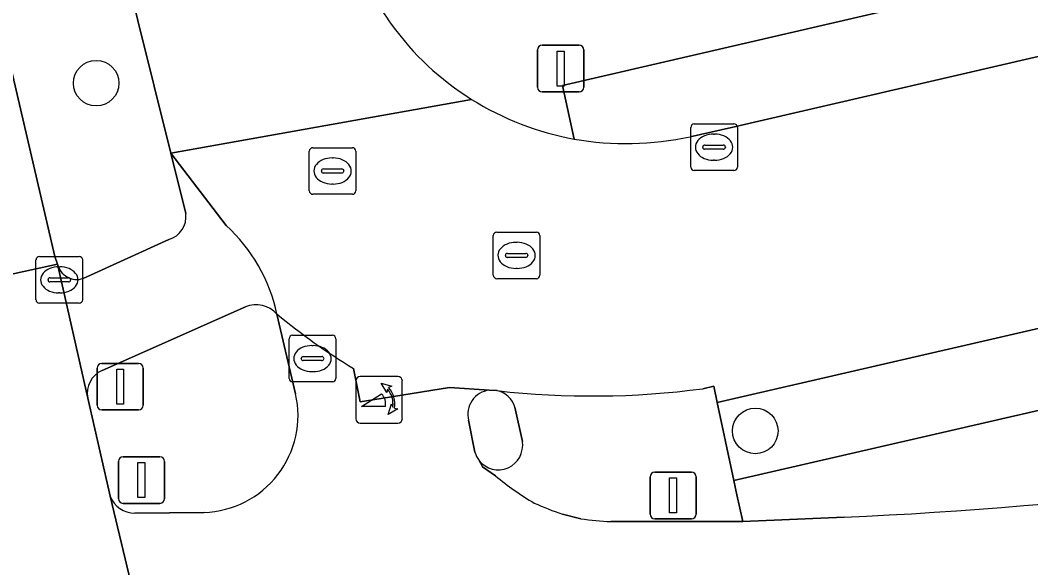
# Model space of a CAD drawing. Extents: x 156412 to 157779, y 382335 to 383768.
# Drawn here: x 156992.43 to 157014.11, y 383011.3 to 383023.04 of the extents above; entities that cross this region are included whole.
import ezdxf

# ---------------------------------------------------------------- set-up
doc = ezdxf.new("R2010")
doc.units = 0
for name, color, linetype in [('IMGEO_Berm_groen', 7, 'Continuous'), ('IMGEO_Boom', 7, 'Continuous'), ('IMGEO_Fietspad_gesloten', 7, 'Continuous'), ('IMGEO_Kolk', 7, 'Continuous'), ('IMGEO_Lichtmast', 7, 'Continuous'), ('IMGEO_OVBaan_gesloten', 7, 'Continuous'), ('IMGEO_Parkeervlak_open', 7, 'Continuous'), ('IMGEO_Poller', 7, 'Continuous'), ('IMGEO_Rijbaan_lokaal_gesloten', 7, 'Continuous'), ('IMGEO_Rioolput', 7, 'Continuous'), ('IMGEO_Verkeerseiland_gesloten', 7, 'Continuous'), ('IMGEO_Verkeersregelinstallatiepaal', 7, 'Continuous'), ('IMGEO_Voetpad_open', 7, 'Continuous')]:
    doc.layers.add(name, color=color, linetype=linetype)

msp = doc.modelspace()

# ---------------------------------------------------------------- linework, layer by layer
at = {"layer": 'IMGEO_Berm_groen'}
for points in [[(156982.42, 383077.375), (156980.75, 383084.631), (156969.785, 383131.113), (156967.122, 383130.536), (156989.713, 383032.886), (156990.478, 383029.59), (156991.187, 383026.503), (156991.529, 383025.023), (156993.173, 383017.976), (156993.232, 383017.808)], [(156995.981, 383018.897), (156995.665, 383020.192), (156994.596, 383024.479), (156993.308, 383030.073), (156992.227, 383034.771), (156982.42, 383077.375)], [(157134.668, 383046.231), (157133.887, 383045.692), (157132.892, 383044.965), (157131.807, 383044.306), (157130.652, 383043.778), (157130.127, 383043.549), (157130.075, 383043.523), (157130.648, 383041.534), (157069.138, 383027.297), (157007.744, 383013.169), (157007.809, 383012.863), (157007.932, 383012.29), (157010.107, 383012.383)], [(156993.779, 383017.504), (156995.62, 383018.336)]]:
    msp.add_lwpolyline(points, dxfattribs=at)
for centre, radius, start, end in [((156995.477, 383018.825), 0.509, 286.3317, 8.1462), ((156993.643, 383017.904), 0.423, 193.1684, 288.7046), ((157006.201, 383104.082), 91.782, 272.43918, 282.09423)]:
    msp.add_arc(centre, radius, start, end, dxfattribs=at)
at = {"layer": 'IMGEO_Boom'}
for centre in [(156994.06, 383021.692), (157008.203, 383014.231)]:
    msp.add_circle(centre, 0.489, dxfattribs=at)
at = {"layer": 'IMGEO_Fietspad_gesloten'}
for points in [[(156997.94, 383016.737), (156998.339, 383015.028)], [(157002.494, 383015.105), (157001.644, 383015.166), (157000, 383014.901), (156999.727, 383014.857), (156999.582, 383015.571)], [(157002.187, 383013.776), (157002.05, 383014.461)], [(157002.628, 383013.268), (157002.349, 383013.465), (157002.312, 383013.532), (157002.276, 383013.6)], [(156994.361, 383012.834), (156995.443, 383008.317)], [(156996.379, 383012.483), (156994.891, 383012.471)], [(157004.461, 383012.349), (157004.064, 383012.447)], [(157010.107, 383012.383), (157007.932, 383012.29), (157005.105, 383012.286)]]:
    msp.add_lwpolyline(points, dxfattribs=at)
for centre, radius, start, end in [((157007.084, 383027.874), 14.41, 230.6141, 238.628), ((157002.552, 383014.59), 0.518, 96.3884, 194.4436), ((156996.307, 383014.566), 2.084, 271.9768, 12.8207), ((157006.201, 383104.082), 91.782, 272.43918, 282.09423), ((157002.689, 383013.92), 0.522, 195.9455, 217.7042), ((157006.274, 383017.591), 5.655, 229.8548, 240.1704), ((156994.881, 383013.025), 0.555, 200.1979, 270.9871), ((157005.758, 383017.622), 5.445, 245.0483, 251.874), ((157005.457, 383019.202), 6.925, 261.735, 267.0905)]:
    msp.add_arc(centre, radius, start, end, dxfattribs=at)
at = {"layer": 'IMGEO_Kolk'}
for p, q in [((157006.817, 383019.892), (157006.817, 383020.744)), ((157006.892, 383020.818), (157007.744, 383020.818)), ((157007.818, 383020.744), (157007.818, 383019.892)), ((157007.305, 383020.598), (157007.33, 383020.598)), ((157007.076, 383020.312), (157007.076, 383020.324)), ((157007.514, 383020.275), (157007.116, 383020.275)), ((157007.119, 383020.361), (157007.517, 383020.361)), ((157007.56, 383020.324), (157007.56, 383020.312)), ((157007.328, 383020.038), (157007.303, 383020.038)), ((157007.744, 383019.818), (157006.892, 383019.818)), ((156992.769, 383017.047), (156992.769, 383017.899)), ((156992.844, 383017.973), (156993.696, 383017.973)), ((156993.77, 383017.899), (156993.77, 383017.047)), ((156993.257, 383017.753), (156993.282, 383017.753)), ((156993.028, 383017.467), (156993.028, 383017.479)), ((156993.466, 383017.43), (156993.068, 383017.43)), ((156993.071, 383017.516), (156993.469, 383017.516)), ((156993.512, 383017.479), (156993.512, 383017.467)), ((156993.28, 383017.193), (156993.255, 383017.193)), ((156993.696, 383016.973), (156992.844, 383016.973))]:
    msp.add_line(p, q, dxfattribs=at)
for points in [[(157006.817, 383019.892), (157006.817, 383020.744)], [(157006.892, 383020.818), (157007.744, 383020.818)], [(157007.818, 383020.744), (157007.818, 383019.892)], [(157007.744, 383019.818), (157006.892, 383019.818)], [(156992.769, 383017.047), (156992.769, 383017.899)], [(156992.844, 383017.973), (156993.696, 383017.973)], [(156993.77, 383017.899), (156993.77, 383017.047)], [(156993.696, 383016.973), (156992.844, 383016.973)]]:
    msp.add_lwpolyline(points, dxfattribs=at)
for centre, radius, start, end in [((157006.894, 383020.742), 0.0765, 91.552, 178.448), ((157006.894, 383020.742), 0.0765, 91.552, 178.448), ((157007.742, 383020.742), 0.0765, 1.552, 88.448), ((157007.742, 383020.742), 0.0765, 1.552, 88.448), ((157007.116, 383020.321), 0.0403, 85.8775, 175.7526), ((157007.113, 383020.311), 0.0366, 178.938, 274.7102), ((157007.517, 383020.318), 0.043, 264.8664, 352.4533), ((157007.521, 383020.323), 0.0386, 1.7309, 96.639), ((157006.894, 383019.894), 0.0765, 181.552, 268.448), ((157006.894, 383019.894), 0.0765, 181.552, 268.448), ((157007.742, 383019.894), 0.0765, 271.552, 358.448), ((157007.742, 383019.894), 0.0765, 271.552, 358.448), ((156992.846, 383017.897), 0.0765, 91.552, 178.448), ((156992.846, 383017.897), 0.0765, 91.552, 178.448), ((156993.694, 383017.897), 0.0765, 1.552, 88.448), ((156993.694, 383017.897), 0.0765, 1.552, 88.448), ((156993.068, 383017.476), 0.0403, 85.8775, 175.7526), ((156993.065, 383017.466), 0.0366, 178.938, 274.7102), ((156993.469, 383017.473), 0.043, 264.8664, 352.4533), ((156993.473, 383017.478), 0.0386, 1.7309, 96.639), ((156992.846, 383017.049), 0.0765, 181.552, 268.448), ((156992.846, 383017.049), 0.0765, 181.552, 268.448), ((156993.694, 383017.049), 0.0765, 271.552, 358.448), ((156993.694, 383017.049), 0.0765, 271.552, 358.448)]:
    msp.add_arc(centre, radius, start, end, dxfattribs=at)
for centre, major_axis, ratio, start_param, end_param in [((157007.304, 383020.318), (-0.387, 0.002), 0.722429, 4.712389, 7.853982), ((157007.329, 383020.318), (-0.39, 0.002), 0.717154, 1.570796, 4.712389), ((156993.256, 383017.473), (-0.387, 0.002), 0.722429, 4.712389, 7.853982), ((156993.281, 383017.473), (-0.39, 0.002), 0.717154, 1.570796, 4.712389)]:
    msp.add_ellipse(centre, major_axis=major_axis, ratio=ratio, start_param=start_param, end_param=end_param, dxfattribs=at)
at = {"layer": 'IMGEO_Lichtmast'}
for p, q in [((157003.631, 383022.505), (157004.421, 383022.505)), ((157004.421, 383022.505), (157003.631, 383022.505)), ((157003.531, 383021.605), (157003.531, 383022.405)), ((157003.531, 383022.405), (157003.531, 383021.605)), ((157004.521, 383022.405), (157004.521, 383021.605)), ((157004.521, 383021.605), (157004.521, 383022.405)), ((157004.421, 383021.505), (157003.631, 383021.505)), ((157003.631, 383021.505), (157004.421, 383021.505)), ((156994.537, 383012.778), (156994.537, 383013.578)), ((156994.537, 383013.578), (156994.537, 383012.778)), ((156994.637, 383013.678), (156995.427, 383013.678)), ((156995.427, 383013.678), (156994.637, 383013.678)), ((156995.527, 383013.578), (156995.527, 383012.778)), ((156995.527, 383012.778), (156995.527, 383013.578)), ((157006.044, 383013.347), (157006.834, 383013.347)), ((157006.834, 383013.347), (157006.044, 383013.347)), ((157005.944, 383012.447), (157005.944, 383013.247)), ((157005.944, 383013.247), (157005.944, 383012.447)), ((157006.934, 383013.247), (157006.934, 383012.447)), ((157006.934, 383012.447), (157006.934, 383013.247)), ((156995.427, 383012.678), (156994.637, 383012.678)), ((156994.637, 383012.678), (156995.427, 383012.678)), ((157006.834, 383012.347), (157006.044, 383012.347)), ((157006.044, 383012.347), (157006.834, 383012.347))]:
    msp.add_line(p, q, dxfattribs=at)
for points in [[(157003.951, 383022.38), (157004.101, 383022.38), (157004.101, 383021.63), (157003.951, 383021.63), (157003.951, 383022.38)], [(156994.957, 383013.553), (156995.107, 383013.553), (156995.107, 383012.803), (156994.957, 383012.803), (156994.957, 383013.553)], [(157006.364, 383013.222), (157006.514, 383013.222), (157006.514, 383012.472), (157006.364, 383012.472), (157006.364, 383013.222)]]:
    msp.add_lwpolyline(points, dxfattribs=at)
for centre, start, end in [((157003.631, 383022.405), 90, 180), ((157003.631, 383022.405), 90, 180), ((157004.421, 383022.405), 0, 90), ((157004.421, 383022.405), 360, 90), ((157003.631, 383021.605), 180, 270), ((157003.631, 383021.605), 180, 270), ((157004.421, 383021.605), 270, 0), ((157004.421, 383021.605), 270, 0), ((156994.637, 383013.578), 90, 180), ((156994.637, 383013.578), 90, 180), ((156995.427, 383013.578), 0, 90), ((156995.427, 383013.578), 360, 90), ((157006.044, 383013.247), 90, 180), ((157006.044, 383013.247), 90, 180), ((157006.834, 383013.247), 0, 90), ((157006.834, 383013.247), 360, 90), ((156994.637, 383012.778), 180, 270), ((156994.637, 383012.778), 180, 270), ((156995.427, 383012.778), 270, 0), ((156995.427, 383012.778), 270, 0), ((157006.044, 383012.447), 180, 270), ((157006.044, 383012.447), 180, 270), ((157006.834, 383012.447), 270, 0), ((157006.834, 383012.447), 270, 0)]:
    msp.add_arc(centre, 0.1, start, end, dxfattribs=at)
at = {"layer": 'IMGEO_OVBaan_gesloten'}
for points in [[(156961.894, 383121.934), (156982.207, 383034.26), (156986.301, 383016.299), (156993.232, 383017.808), (156993.173, 383017.976), (156991.529, 383025.023), (156991.187, 383026.503), (156990.478, 383029.59), (156989.713, 383032.886), (156967.122, 383130.536)], [(156997.919, 382997.431), (156995.443, 383008.317), (156994.361, 383012.834), (156994.33, 383012.964), (156993.879, 383014.938), (156993.232, 383017.808), (156986.301, 383016.299)]]:
    msp.add_lwpolyline(points, dxfattribs=at)
at = {"layer": 'IMGEO_Parkeervlak_open'}
msp.add_lwpolyline([(157130.648, 383041.534), (157130.075, 383043.523), (157068.115, 383028.853), (157007.386, 383014.842), (157007.744, 383013.169), (157069.138, 383027.297)], close=True, dxfattribs=at)
for points in [[(157063.292, 383035.332), (157058.884, 383034.325), (157004.064, 383021.641), (157004.317, 383020.493)], [(157006.803, 383020.544), (157007.695, 383020.741), (157059.033, 383032.635), (157059.831, 383032.836)]]:
    msp.add_lwpolyline(points, dxfattribs=at)
msp.add_arc((157005.43, 383026.87), 6.473, 260.1019, 282.2486, dxfattribs=at)
at = {"layer": 'IMGEO_Poller'}
for p, q in [((156999.633, 383015.302), (156999.633, 383014.495)), ((156999.633, 383015.302), (156999.633, 383014.495)), ((157000.535, 383015.397), (156999.727, 383015.397)), ((157000.535, 383015.397), (156999.727, 383015.397)), ((157000.629, 383014.495), (157000.629, 383015.302)), ((157000.629, 383014.495), (157000.629, 383015.302)), ((156999.727, 383014.4), (157000.535, 383014.4)), ((156999.727, 383014.4), (157000.535, 383014.4))]:
    msp.add_line(p, q, dxfattribs=at)
for points in [[(157000.312, 383015.126), (157000.3, 383015.053), (157000.175, 383015.258)], [(157000.175, 383015.258), (157000.406, 383015.192), (157000.335, 383015.16)], [(157000.268, 383014.753), (156999.755, 383014.753), (157000.185, 383015.028)], [(157000.328, 383014.581), (157000.394, 383014.812), (157000.424, 383014.744)], [(157000.46, 383014.717), (157000.532, 383014.706), (157000.328, 383014.581)]]:
    msp.add_lwpolyline(points, dxfattribs=at)
for centre, radius, start, end in [((156999.727, 383015.302), 0.0946, 90, 180), ((156999.727, 383015.302), 0.0946, 90, 180), ((157000.535, 383015.302), 0.0946, 0, 90), ((157000.535, 383015.302), 0.0946, 0, 90), ((156999.954, 383014.813), 0.476, 351.7527, 41.1691), ((156999.954, 383014.813), 0.516, 349.3569, 42.2912), ((156999.94, 383014.803), 0.332, 351.3247, 42.4854), ((156999.727, 383014.495), 0.0946, 180, 270), ((156999.727, 383014.495), 0.0946, 180, 270), ((157000.535, 383014.495), 0.0946, 270, 0), ((157000.535, 383014.495), 0.0946, 270, 0)]:
    msp.add_arc(centre, radius, start, end, dxfattribs=at)
at = {"layer": 'IMGEO_Rijbaan_lokaal_gesloten'}
for points in [[(156988.537, 383072.352), (156987.126, 383078.402), (156982.42, 383077.375), (156992.227, 383034.771), (156993.308, 383030.073), (156994.596, 383024.479), (156995.665, 383020.192), (157002.117, 383021.345)], [(157007.077, 383015.137), (157007.312, 383015.191), (157007.386, 383014.842), (157068.115, 383028.853), (157130.075, 383043.523)], [(157059.831, 383032.836), (157059.033, 383032.635), (157007.695, 383020.741), (157006.803, 383020.544)], [(157002.117, 383021.345), (156995.665, 383020.192), (156996.849, 383018.639)], [(156999.582, 383015.571), (156999.727, 383014.857), (157000, 383014.901), (157001.644, 383015.166), (157002.494, 383015.105), (157002.661, 383015.096)]]:
    msp.add_lwpolyline(points, dxfattribs=at)
for centre, radius, start, end in [((157005.479, 383026.641), 6.281, 209.2774, 215.9186), ((157005.415, 383026.605), 6.209, 215.9998, 237.9146), ((157005.426, 383026.622), 6.229, 237.913, 259.7469), ((157005.43, 383026.87), 6.473, 260.1019, 282.2486), ((156994.397, 383015.969), 3.625, 12.2371, 47.4407), ((157007.084, 383027.874), 14.41, 230.6141, 238.628), ((157004.701, 383033.173), 18.192, 263.5603, 277.5035)]:
    msp.add_arc(centre, radius, start, end, dxfattribs=at)
at = {"layer": 'IMGEO_Rioolput'}
for p, q in [((156998.708, 383020.308), (156999.56, 383020.308)), ((156998.633, 383019.382), (156998.633, 383020.234)), ((156999.121, 383020.088), (156999.146, 383020.088)), ((156999.634, 383020.234), (156999.634, 383019.382)), ((156998.892, 383019.802), (156998.892, 383019.814)), ((156998.935, 383019.851), (156999.333, 383019.851)), ((156999.376, 383019.814), (156999.376, 383019.802)), ((156999.33, 383019.765), (156998.932, 383019.765)), ((156999.144, 383019.528), (156999.119, 383019.528)), ((156999.56, 383019.308), (156998.708, 383019.308)), ((157002.581, 383017.572), (157002.581, 383018.424)), ((157002.656, 383018.498), (157003.508, 383018.498)), ((157003.582, 383018.424), (157003.582, 383017.572)), ((157003.069, 383018.278), (157003.094, 383018.278)), ((157002.84, 383017.992), (157002.84, 383018.004)), ((157003.278, 383017.955), (157002.88, 383017.955)), ((157002.883, 383018.041), (157003.281, 383018.041)), ((157003.324, 383018.004), (157003.324, 383017.992)), ((157003.092, 383017.718), (157003.067, 383017.718)), ((157003.508, 383017.498), (157002.656, 383017.498)), ((156998.201, 383015.357), (156998.201, 383016.209)), ((156998.276, 383016.283), (156999.128, 383016.283)), ((156999.202, 383016.209), (156999.202, 383015.357)), ((156998.689, 383016.063), (156998.714, 383016.063)), ((156998.46, 383015.777), (156998.46, 383015.789)), ((156998.898, 383015.74), (156998.5, 383015.74)), ((156998.503, 383015.826), (156998.901, 383015.826)), ((156998.944, 383015.789), (156998.944, 383015.777)), ((156998.712, 383015.503), (156998.687, 383015.503)), ((156999.128, 383015.283), (156998.276, 383015.283))]:
    msp.add_line(p, q, dxfattribs=at)
for points in [[(156998.708, 383020.308), (156999.56, 383020.308)], [(156998.633, 383019.382), (156998.633, 383020.234)], [(156999.634, 383020.234), (156999.634, 383019.382)], [(156999.56, 383019.308), (156998.708, 383019.308)], [(157002.581, 383017.572), (157002.581, 383018.424)], [(157002.656, 383018.498), (157003.508, 383018.498)], [(157003.582, 383018.424), (157003.582, 383017.572)], [(157003.508, 383017.498), (157002.656, 383017.498)], [(156998.201, 383015.357), (156998.201, 383016.209)], [(156998.276, 383016.283), (156999.128, 383016.283)], [(156999.202, 383016.209), (156999.202, 383015.357)], [(156999.128, 383015.283), (156998.276, 383015.283)]]:
    msp.add_lwpolyline(points, dxfattribs=at)
for centre, radius, start, end in [((156998.71, 383020.232), 0.0765, 91.552, 178.448), ((156998.71, 383020.232), 0.0765, 91.552, 178.448), ((156999.558, 383020.232), 0.0765, 1.552, 88.448), ((156999.558, 383020.232), 0.0765, 1.552, 88.448), ((156998.932, 383019.811), 0.0403, 85.8775, 175.7526), ((156999.337, 383019.813), 0.0386, 1.7309, 96.639), ((156998.929, 383019.801), 0.0366, 178.938, 274.7102), ((156999.333, 383019.808), 0.043, 264.8664, 352.4533), ((156998.71, 383019.384), 0.0765, 181.552, 268.448), ((156998.71, 383019.384), 0.0765, 181.552, 268.448), ((156999.558, 383019.384), 0.0765, 271.552, 358.448), ((156999.558, 383019.384), 0.0765, 271.552, 358.448), ((157002.658, 383018.422), 0.0765, 91.552, 178.448), ((157002.658, 383018.422), 0.0765, 91.552, 178.448), ((157003.506, 383018.422), 0.0765, 1.552, 88.448), ((157003.506, 383018.422), 0.0765, 1.552, 88.448), ((157002.88, 383018.001), 0.0403, 85.8775, 175.7526), ((157002.877, 383017.991), 0.0366, 178.938, 274.7102), ((157003.281, 383017.998), 0.043, 264.8664, 352.4533), ((157003.285, 383018.003), 0.0386, 1.7309, 96.639), ((157002.658, 383017.574), 0.0765, 181.552, 268.448), ((157002.658, 383017.574), 0.0765, 181.552, 268.448), ((157003.506, 383017.574), 0.0765, 271.552, 358.448), ((157003.506, 383017.574), 0.0765, 271.552, 358.448), ((156998.278, 383016.207), 0.0765, 91.552, 178.448), ((156998.278, 383016.207), 0.0765, 91.552, 178.448), ((156999.126, 383016.207), 0.0765, 1.552, 88.448), ((156999.126, 383016.207), 0.0765, 1.552, 88.448), ((156998.5, 383015.786), 0.0403, 85.8775, 175.7526), ((156998.497, 383015.776), 0.0366, 178.938, 274.7102), ((156998.901, 383015.783), 0.043, 264.8664, 352.4533), ((156998.905, 383015.788), 0.0386, 1.7309, 96.639), ((156998.278, 383015.359), 0.0765, 181.552, 268.448), ((156998.278, 383015.359), 0.0765, 181.552, 268.448), ((156999.126, 383015.359), 0.0765, 271.552, 358.448), ((156999.126, 383015.359), 0.0765, 271.552, 358.448)]:
    msp.add_arc(centre, radius, start, end, dxfattribs=at)
for centre, major_axis, ratio, start_param, end_param in [((156999.12, 383019.808), (-0.387, 0.002), 0.722429, 4.712389, 7.853982), ((156999.145, 383019.808), (-0.39, 0.002), 0.717154, 1.570796, 4.712389), ((157003.068, 383017.998), (-0.387, 0.002), 0.722429, 4.712389, 7.853982), ((157003.093, 383017.998), (-0.39, 0.002), 0.717154, 1.570796, 4.712389), ((156998.688, 383015.783), (-0.387, 0.002), 0.722429, 4.712389, 7.853982), ((156998.713, 383015.783), (-0.39, 0.002), 0.717154, 1.570796, 4.712389)]:
    msp.add_ellipse(centre, major_axis=major_axis, ratio=ratio, start_param=start_param, end_param=end_param, dxfattribs=at)
at = {"layer": 'IMGEO_Verkeerseiland_gesloten'}
for points in [[(156997.262, 383016.897), (156994.187, 383015.531)], [(156998.339, 383015.028), (156997.94, 383016.737)], [(157002.661, 383015.096), (157002.494, 383015.105)], [(156993.879, 383014.938), (156994.33, 383012.964), (156994.361, 383012.834)], [(157003.205, 383014.005), (157003.046, 383014.742)], [(157002.05, 383014.461), (157002.187, 383013.776)], [(156994.891, 383012.471), (156996.379, 383012.483)]]:
    msp.add_lwpolyline(points, dxfattribs=at)
for centre, radius, start, end in [((156997.487, 383016.333), 0.607, 41.7041, 111.7395), ((156994.408, 383015.04), 0.539, 114.2396, 190.8664), ((157002.552, 383014.59), 0.518, 96.3884, 194.4436), ((157002.552, 383014.591), 0.516, 16.9791, 77.825), ((156996.307, 383014.566), 2.084, 271.9768, 12.8207), ((157002.689, 383013.921), 0.523, 217.9055, 9.2044), ((157002.689, 383013.92), 0.522, 195.9455, 217.7042), ((156994.881, 383013.025), 0.555, 200.1979, 270.9871)]:
    msp.add_arc(centre, radius, start, end, dxfattribs=at)
at = {"layer": 'IMGEO_Verkeersregelinstallatiepaal'}
for p, q in [((156994.08, 383014.781), (156994.08, 383015.581)), ((156994.08, 383015.581), (156994.08, 383014.781)), ((156994.18, 383015.681), (156994.97, 383015.681)), ((156994.97, 383015.681), (156994.18, 383015.681)), ((156995.07, 383015.581), (156995.07, 383014.781)), ((156995.07, 383014.781), (156995.07, 383015.581)), ((156994.97, 383014.681), (156994.18, 383014.681)), ((156994.18, 383014.681), (156994.97, 383014.681)), ((156994.537, 383012.778), (156994.537, 383013.578)), ((156994.537, 383013.578), (156994.537, 383012.778)), ((156994.637, 383013.678), (156995.427, 383013.678)), ((156995.427, 383013.678), (156994.637, 383013.678)), ((156995.527, 383013.578), (156995.527, 383012.778)), ((156995.527, 383012.778), (156995.527, 383013.578)), ((156995.427, 383012.678), (156994.637, 383012.678)), ((156994.637, 383012.678), (156995.427, 383012.678))]:
    msp.add_line(p, q, dxfattribs=at)
for points in [[(156994.5, 383015.556), (156994.65, 383015.556), (156994.65, 383014.806), (156994.5, 383014.806), (156994.5, 383015.556)], [(156994.957, 383013.553), (156995.107, 383013.553), (156995.107, 383012.803), (156994.957, 383012.803), (156994.957, 383013.553)]]:
    msp.add_lwpolyline(points, dxfattribs=at)
for centre, start, end in [((156994.18, 383015.581), 90, 180), ((156994.18, 383015.581), 90, 180), ((156994.97, 383015.581), 0, 90), ((156994.97, 383015.581), 360, 90), ((156994.18, 383014.781), 180, 270), ((156994.18, 383014.781), 180, 270), ((156994.97, 383014.781), 270, 0), ((156994.97, 383014.781), 270, 0), ((156994.637, 383013.578), 90, 180), ((156994.637, 383013.578), 90, 180), ((156995.427, 383013.578), 0, 90), ((156995.427, 383013.578), 360, 90), ((156994.637, 383012.778), 180, 270), ((156994.637, 383012.778), 180, 270), ((156995.427, 383012.778), 270, 0), ((156995.427, 383012.778), 270, 0)]:
    msp.add_arc(centre, 0.1, start, end, dxfattribs=at)
at = {"layer": 'IMGEO_Voetpad_open'}
for points in [[(157004.317, 383020.493), (157004.064, 383021.641), (157058.884, 383034.325)], [(156996.849, 383018.639), (156995.665, 383020.192), (156995.981, 383018.897)], [(156995.62, 383018.336), (156993.779, 383017.504)], [(156993.232, 383017.808), (156993.879, 383014.938)], [(156994.187, 383015.531), (156997.262, 383016.897)], [(157007.386, 383014.842), (157007.312, 383015.191), (157007.077, 383015.137)], [(157005.105, 383012.286), (157007.932, 383012.29), (157007.809, 383012.863), (157007.744, 383013.169), (157007.386, 383014.842)], [(157003.046, 383014.742), (157003.205, 383014.005)], [(157002.276, 383013.6), (157002.312, 383013.532), (157002.349, 383013.465), (157002.628, 383013.268)], [(157004.064, 383012.447), (157004.461, 383012.349)]]:
    msp.add_lwpolyline(points, dxfattribs=at)
for centre, radius, start, end in [((157005.479, 383026.641), 6.281, 209.2774, 215.9186), ((157005.415, 383026.605), 6.209, 215.9998, 237.9146), ((157005.426, 383026.622), 6.229, 237.913, 259.7469), ((156995.477, 383018.825), 0.509, 286.3317, 8.1462), ((156994.397, 383015.969), 3.625, 12.2371, 47.4407), ((156993.643, 383017.904), 0.423, 193.1684, 288.7046), ((156997.487, 383016.333), 0.607, 41.7041, 111.7395), ((156994.408, 383015.04), 0.539, 114.2396, 190.8664), ((157004.701, 383033.173), 18.192, 263.5603, 277.5035), ((157002.552, 383014.591), 0.516, 16.9791, 77.825), ((157002.689, 383013.921), 0.523, 217.9055, 9.2044), ((157006.274, 383017.591), 5.655, 229.8548, 240.1704), ((157005.758, 383017.622), 5.445, 245.0483, 251.874), ((157005.457, 383019.202), 6.925, 261.735, 267.0905)]:
    msp.add_arc(centre, radius, start, end, dxfattribs=at)

doc.saveas('drawing.dxf')
